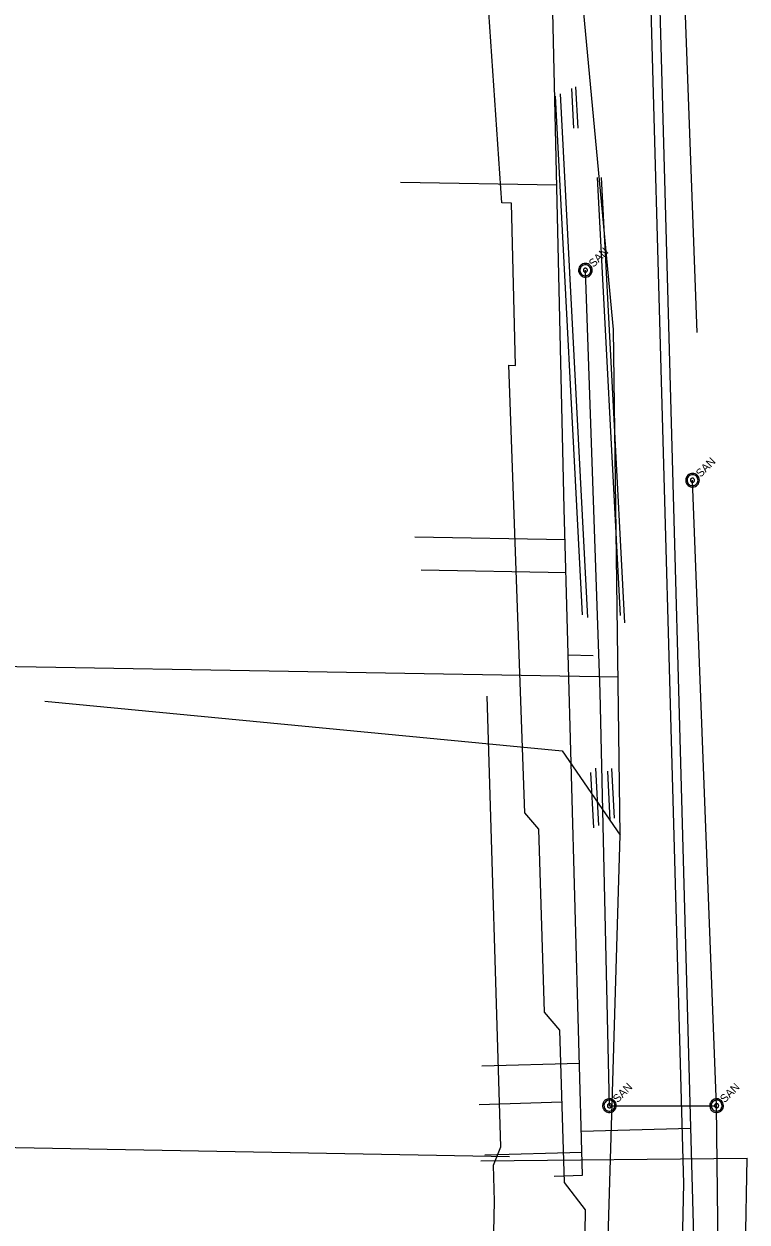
# Model space of a CAD drawing. Extents: x 596028 to 606371, y 330010 to 403088.
# Drawn here: x 604794 to 605141, y 337292 to 337868 of the extents above; entities that cross this region are included whole.
import ezdxf

# ---------------------------------------------------------------- set-up
doc = ezdxf.new("R2010")
doc.units = 0
for name, color, linetype in [('E_RDWY_C_and_G', 7, 'Continuous'), ('E_UTL_E_UG', 7, 'Continuous'), ('E_UTL_G_UG', 7, 'Continuous'), ('E_UTL_SAN_MH', 7, 'Continuous'), ('E_UTL_SAN_UG', 7, 'Continuous'), ('E_UTL_T_UG', 7, 'Continuous'), ('E_UTL_TV_UG', 7, 'Continuous'), ('E_UTL_W_UG', 7, 'Continuous')]:
    doc.layers.add(name, color=color, linetype=linetype)

msp = doc.modelspace()

# ---------------------------------------------------------------- linework, layer by layer
at = {"layer": 'E_RDWY_C_and_G'}
for p, q in [((605060.25, 337818.1), (605059.2, 337838)), ((605062.4, 337584.08), (605049.29, 337833.42)), ((605064.96, 337582.71), (605051.72, 337834.54)), ((605058.22, 337817.99), (605057.22, 337837.08)), ((605080.55, 337583.63), (605069.48, 337794.28)), ((605082.76, 337580.21), (605071.51, 337794.39)), ((605070.21, 337482.74), (605068.76, 337510.3)), ((605077.69, 337486.19), (605076.44, 337510.06)), ((605067.78, 337481.61), (605066.38, 337508.28)), ((605075.71, 337485.28), (605074.47, 337508.91))]:
    msp.add_line(p, q, dxfattribs=at)
at = {"layer": 'E_UTL_E_UG'}
for p, q in [((604721.26, 337560.35), (605079.47, 337554.23)), ((605023.08, 337328.16), (605016.47, 337544.87)), ((605064.65, 336948.67), (605080.51, 337478.13))]:
    msp.add_line(p, q, dxfattribs=at)
for points in [[(605077.18, 337721.25), (605061.54, 337888.91)], [(605080.51, 337478.13), (605077.18, 337721.25)], [(604803.84, 337542.49), (605052.53, 337518.56), (605080.51, 337478.13)], [(604998.72, 336689.57), (604998.54, 336702.1), (605000.55, 336772.61), (605008.8, 336784.41), (605020.11, 337302), (605019.54, 337319.47), (605023.08, 337328.16)]]:
    msp.add_lwpolyline(points, dxfattribs=at)
at = {"layer": 'E_UTL_G_UG'}
for p, q in [((605023.49, 337782.11), (605010.48, 337976.21)), ((605111.01, 337310.53), (605094.31, 337912.06)), ((605012.61, 337348.63), (605052.43, 337349.84))]:
    msp.add_line(p, q, dxfattribs=at)
for points in [[(605026.86, 337704.04), (605030.13, 337703.98), (605028.17, 337782.03), (605023.49, 337782.11)], [(605034.59, 337488.79), (605026.86, 337704.04)], [(605044.11, 337392.99), (605041.43, 337480.99), (605034.59, 337488.79)], [(605053.61, 337311.03), (605051.38, 337384.36), (605044.11, 337392.99)], [(605055.24, 336717.3), (605063.72, 337297.96), (605053.61, 337311.03)], [(605096.52, 336717.08), (605099.15, 336768.28), (605111.01, 337310.53)]]:
    msp.add_lwpolyline(points, dxfattribs=at)
at = {"layer": 'E_UTL_SAN_MH'}
for points in [[(605066.07, 337752.07), (605065.58, 337752.46), (605065.03, 337752.77), (605064.44, 337752.96), (605063.81, 337753.03), (605063.19, 337752.99), (605062.58, 337752.82), (605062.02, 337752.55), (605061.51, 337752.17), (605061.09, 337751.71), (605060.77, 337751.17), (605060.55, 337750.59), (605060.44, 337749.97), (605060.46, 337749.34), (605060.59, 337748.73), (605060.84, 337748.15), (605061.19, 337747.63), (605061.63, 337747.19), (605062.15, 337746.84), (605062.73, 337746.59), (605063.34, 337746.46), (605063.97, 337746.44), (605064.59, 337746.54), (605065.18, 337746.76), (605065.71, 337747.09), (605066.18, 337747.51), (605066.55, 337748.01), (605066.83, 337748.58), (605066.99, 337749.18), (605067.03, 337749.81), (605066.96, 337750.43), (605066.77, 337751.03), (605066.47, 337751.58), (605066.07, 337752.07)], [(605065.6, 337751.6), (605065.21, 337751.92), (605064.77, 337752.16), (605064.29, 337752.31), (605063.8, 337752.37), (605063.3, 337752.34), (605062.81, 337752.21), (605062.36, 337751.99), (605061.96, 337751.69), (605061.62, 337751.31), (605061.36, 337750.89), (605061.18, 337750.42), (605061.1, 337749.92), (605061.11, 337749.42), (605061.22, 337748.93), (605061.42, 337748.47), (605061.7, 337748.05), (605062.05, 337747.7), (605062.47, 337747.41), (605062.93, 337747.22), (605063.42, 337747.11), (605063.92, 337747.1), (605064.42, 337747.18), (605064.89, 337747.36), (605065.32, 337747.62), (605065.69, 337747.96), (605065.99, 337748.36), (605066.21, 337748.81), (605066.34, 337749.29), (605066.37, 337749.79), (605066.31, 337750.29), (605066.16, 337750.77), (605065.92, 337751.21), (605065.6, 337751.6)], [(605064.43, 337750.43), (605064.29, 337750.55), (605064.12, 337750.64), (605063.94, 337750.7), (605063.76, 337750.72), (605063.57, 337750.71), (605063.39, 337750.66), (605063.22, 337750.58), (605063.07, 337750.46), (605062.94, 337750.33), (605062.84, 337750.16), (605062.78, 337749.99), (605062.75, 337749.8), (605062.75, 337749.61), (605062.79, 337749.43), (605062.86, 337749.26), (605062.97, 337749.1), (605063.1, 337748.97), (605063.26, 337748.86), (605063.43, 337748.79), (605063.62, 337748.75), (605063.8, 337748.74), (605063.99, 337748.78), (605064.17, 337748.84), (605064.33, 337748.94), (605064.47, 337749.07), (605064.58, 337749.22), (605064.66, 337749.39), (605064.71, 337749.57), (605064.72, 337749.76), (605064.7, 337749.94), (605064.64, 337750.12), (605064.55, 337750.29), (605064.43, 337750.43)], [(605117.56, 337651.1), (605117.07, 337651.5), (605116.52, 337651.8), (605115.92, 337651.99), (605115.3, 337652.06), (605114.68, 337652.02), (605114.07, 337651.86), (605113.51, 337651.58), (605113, 337651.21), (605112.58, 337650.74), (605112.26, 337650.21), (605112.04, 337649.62), (605111.93, 337649), (605111.95, 337648.37), (605112.08, 337647.76), (605112.33, 337647.18), (605112.68, 337646.66), (605113.12, 337646.22), (605113.64, 337645.87), (605114.22, 337645.62), (605114.83, 337645.49), (605115.46, 337645.47), (605116.08, 337645.58), (605116.67, 337645.8), (605117.2, 337646.12), (605117.67, 337646.54), (605118.04, 337647.05), (605118.32, 337647.61), (605118.48, 337648.22), (605118.52, 337648.84), (605118.45, 337649.47), (605118.26, 337650.06), (605117.96, 337650.61), (605117.56, 337651.1)], [(605117.09, 337650.63), (605116.7, 337650.95), (605116.26, 337651.19), (605115.78, 337651.34), (605115.29, 337651.4), (605114.79, 337651.37), (605114.3, 337651.24), (605113.85, 337651.02), (605113.45, 337650.72), (605113.11, 337650.35), (605112.85, 337649.92), (605112.67, 337649.45), (605112.59, 337648.95), (605112.6, 337648.45), (605112.71, 337647.96), (605112.91, 337647.5), (605113.19, 337647.08), (605113.54, 337646.73), (605113.96, 337646.45), (605114.42, 337646.25), (605114.91, 337646.14), (605115.41, 337646.13), (605115.91, 337646.21), (605116.38, 337646.39), (605116.81, 337646.65), (605117.18, 337646.99), (605117.48, 337647.39), (605117.7, 337647.84), (605117.83, 337648.33), (605117.86, 337648.83), (605117.8, 337649.32), (605117.65, 337649.8), (605117.41, 337650.24), (605117.09, 337650.63)], [(605115.92, 337649.46), (605115.78, 337649.58), (605115.61, 337649.67), (605115.43, 337649.73), (605115.25, 337649.75), (605115.06, 337649.74), (605114.88, 337649.69), (605114.71, 337649.61), (605114.56, 337649.5), (605114.43, 337649.36), (605114.33, 337649.2), (605114.27, 337649.02), (605114.24, 337648.83), (605114.24, 337648.65), (605114.28, 337648.46), (605114.35, 337648.29), (605114.46, 337648.13), (605114.59, 337648), (605114.75, 337647.89), (605114.92, 337647.82), (605115.11, 337647.78), (605115.29, 337647.78), (605115.48, 337647.81), (605115.66, 337647.87), (605115.82, 337647.97), (605115.96, 337648.1), (605116.07, 337648.25), (605116.15, 337648.42), (605116.2, 337648.6), (605116.21, 337648.79), (605116.19, 337648.97), (605116.13, 337649.15), (605116.04, 337649.32), (605115.92, 337649.46)], [(605077.64, 337350.32), (605077.15, 337350.72), (605076.6, 337351.02), (605076, 337351.21), (605075.38, 337351.29), (605074.76, 337351.24), (605074.15, 337351.08), (605073.59, 337350.8), (605073.08, 337350.43), (605072.66, 337349.96), (605072.33, 337349.43), (605072.12, 337348.84), (605072.01, 337348.22), (605072.03, 337347.59), (605072.16, 337346.98), (605072.41, 337346.4), (605072.76, 337345.89), (605073.2, 337345.44), (605073.72, 337345.09), (605074.3, 337344.84), (605074.91, 337344.71), (605075.54, 337344.69), (605076.16, 337344.8), (605076.74, 337345.02), (605077.28, 337345.34), (605077.74, 337345.77), (605078.12, 337346.27), (605078.39, 337346.83), (605078.56, 337347.44), (605078.6, 337348.06), (605078.53, 337348.69), (605078.34, 337349.29), (605078.04, 337349.84), (605077.64, 337350.32)], [(605077.17, 337349.85), (605076.78, 337350.17), (605076.34, 337350.41), (605075.86, 337350.57), (605075.37, 337350.63), (605074.87, 337350.59), (605074.38, 337350.46), (605073.93, 337350.24), (605073.53, 337349.94), (605073.19, 337349.57), (605072.93, 337349.14), (605072.75, 337348.67), (605072.67, 337348.17), (605072.68, 337347.67), (605072.79, 337347.18), (605072.99, 337346.72), (605073.27, 337346.31), (605073.62, 337345.95), (605074.04, 337345.67), (605074.5, 337345.47), (605074.99, 337345.37), (605075.49, 337345.35), (605075.99, 337345.44), (605076.46, 337345.61), (605076.89, 337345.87), (605077.26, 337346.21), (605077.56, 337346.61), (605077.78, 337347.06), (605077.91, 337347.55), (605077.94, 337348.05), (605077.88, 337348.55), (605077.73, 337349.03), (605077.49, 337349.47), (605077.17, 337349.85)], [(605076, 337348.69), (605075.86, 337348.81), (605075.69, 337348.9), (605075.51, 337348.95), (605075.33, 337348.98), (605075.14, 337348.96), (605074.96, 337348.91), (605074.79, 337348.83), (605074.64, 337348.72), (605074.51, 337348.58), (605074.41, 337348.42), (605074.35, 337348.24), (605074.32, 337348.06), (605074.32, 337347.87), (605074.36, 337347.68), (605074.43, 337347.51), (605074.54, 337347.36), (605074.67, 337347.22), (605074.83, 337347.12), (605075, 337347.04), (605075.19, 337347), (605075.37, 337347), (605075.56, 337347.03), (605075.74, 337347.1), (605075.9, 337347.19), (605076.04, 337347.32), (605076.15, 337347.47), (605076.23, 337347.64), (605076.28, 337347.82), (605076.29, 337348.01), (605076.27, 337348.2), (605076.21, 337348.38), (605076.12, 337348.54), (605076, 337348.69)], [(605129.14, 337350.32), (605128.65, 337350.72), (605128.1, 337351.02), (605127.5, 337351.21), (605126.88, 337351.29), (605126.26, 337351.24), (605125.65, 337351.08), (605125.09, 337350.8), (605124.58, 337350.43), (605124.16, 337349.96), (605123.83, 337349.43), (605123.62, 337348.84), (605123.51, 337348.22), (605123.53, 337347.59), (605123.66, 337346.98), (605123.91, 337346.4), (605124.26, 337345.89), (605124.7, 337345.44), (605125.22, 337345.09), (605125.8, 337344.84), (605126.41, 337344.71), (605127.04, 337344.69), (605127.66, 337344.8), (605128.24, 337345.02), (605128.78, 337345.34), (605129.24, 337345.77), (605129.62, 337346.27), (605129.89, 337346.83), (605130.06, 337347.44), (605130.1, 337348.06), (605130.03, 337348.69), (605129.84, 337349.29), (605129.54, 337349.84), (605129.14, 337350.32)], [(605128.67, 337349.85), (605128.28, 337350.17), (605127.84, 337350.41), (605127.36, 337350.57), (605126.87, 337350.63), (605126.37, 337350.59), (605125.88, 337350.46), (605125.43, 337350.24), (605125.03, 337349.94), (605124.69, 337349.57), (605124.43, 337349.14), (605124.25, 337348.67), (605124.17, 337348.17), (605124.18, 337347.67), (605124.29, 337347.18), (605124.49, 337346.72), (605124.77, 337346.31), (605125.12, 337345.95), (605125.54, 337345.67), (605126, 337345.47), (605126.49, 337345.37), (605126.99, 337345.35), (605127.49, 337345.44), (605127.96, 337345.61), (605128.39, 337345.87), (605128.76, 337346.21), (605129.06, 337346.61), (605129.28, 337347.06), (605129.41, 337347.55), (605129.44, 337348.05), (605129.38, 337348.55), (605129.23, 337349.03), (605128.99, 337349.47), (605128.67, 337349.85)], [(605127.5, 337348.69), (605127.36, 337348.81), (605127.19, 337348.9), (605127.01, 337348.95), (605126.83, 337348.98), (605126.64, 337348.96), (605126.46, 337348.91), (605126.29, 337348.83), (605126.14, 337348.72), (605126.01, 337348.58), (605125.91, 337348.42), (605125.85, 337348.24), (605125.82, 337348.06), (605125.82, 337347.87), (605125.86, 337347.68), (605125.93, 337347.51), (605126.04, 337347.36), (605126.17, 337347.22), (605126.33, 337347.12), (605126.5, 337347.04), (605126.69, 337347), (605126.87, 337347), (605127.06, 337347.03), (605127.24, 337347.1), (605127.4, 337347.19), (605127.54, 337347.32), (605127.65, 337347.47), (605127.73, 337347.64), (605127.78, 337347.82), (605127.79, 337348.01), (605127.77, 337348.2), (605127.71, 337348.38), (605127.62, 337348.54), (605127.5, 337348.69)]]:
    msp.add_lwpolyline(points, dxfattribs=at)
at = {"layer": 'E_UTL_SAN_UG'}
for p, q in [((605070.79, 337546.9), (605063.73, 337749.73)), ((605126.8, 337347.99), (605115.22, 337648.76)), ((605075.3, 337347.99), (605070.79, 337546.9)), ((605075.3, 337347.99), (605126.8, 337347.99)), ((605130.82, 337009.31), (605126.8, 337347.99))]:
    msp.add_line(p, q, dxfattribs=at)
at = {"layer": 'E_UTL_T_UG'}
msp.add_line((604735.23, 337328.78), (605027.26, 337323.62), dxfattribs=at)
at = {"layer": 'E_UTL_TV_UG'}
for p, q in [((605117.51, 337719.77), (605109.2, 337942.73)), ((605013.44, 337321.54), (605141.42, 337322.81)), ((605132.43, 336837.89), (605141.42, 337322.81))]:
    msp.add_line(p, q, dxfattribs=at)
at = {"layer": 'E_UTL_W_UG'}
for p, q in [((605053.6, 337635.15), (605047.67, 337894.9)), ((605116.08, 337274.42), (605099.19, 337892.98)), ((604974.84, 337792.03), (605050.05, 337790.73)), ((605062.36, 337314.53), (605053.6, 337635.15)), ((604981.81, 337621.47), (605054.01, 337620.22)), ((604984.87, 337605.59), (605054.44, 337604.39)), ((605055.53, 337564.73), (605067.4, 337564.52)), ((605013.96, 337367.08), (605060.89, 337368.36)), ((605061.78, 337335.8), (605114.37, 337337.23)), ((605015.42, 337324.3), (605062.06, 337325.58)), ((605048.66, 337314.16), (605062.36, 337314.53))]:
    msp.add_line(p, q, dxfattribs=at)

# ---------------------------------------------------------------- texts
at = {"layer": 'E_UTL_SAN_MH'}
for p in [(605067.63, 337750.88), (605119.12, 337649.91), (605079.2, 337349.13), (605130.7, 337349.13)]:
    msp.add_text('SAN', height=3.849, rotation=45, dxfattribs=at).set_placement(p)

doc.saveas('drawing.dxf')
